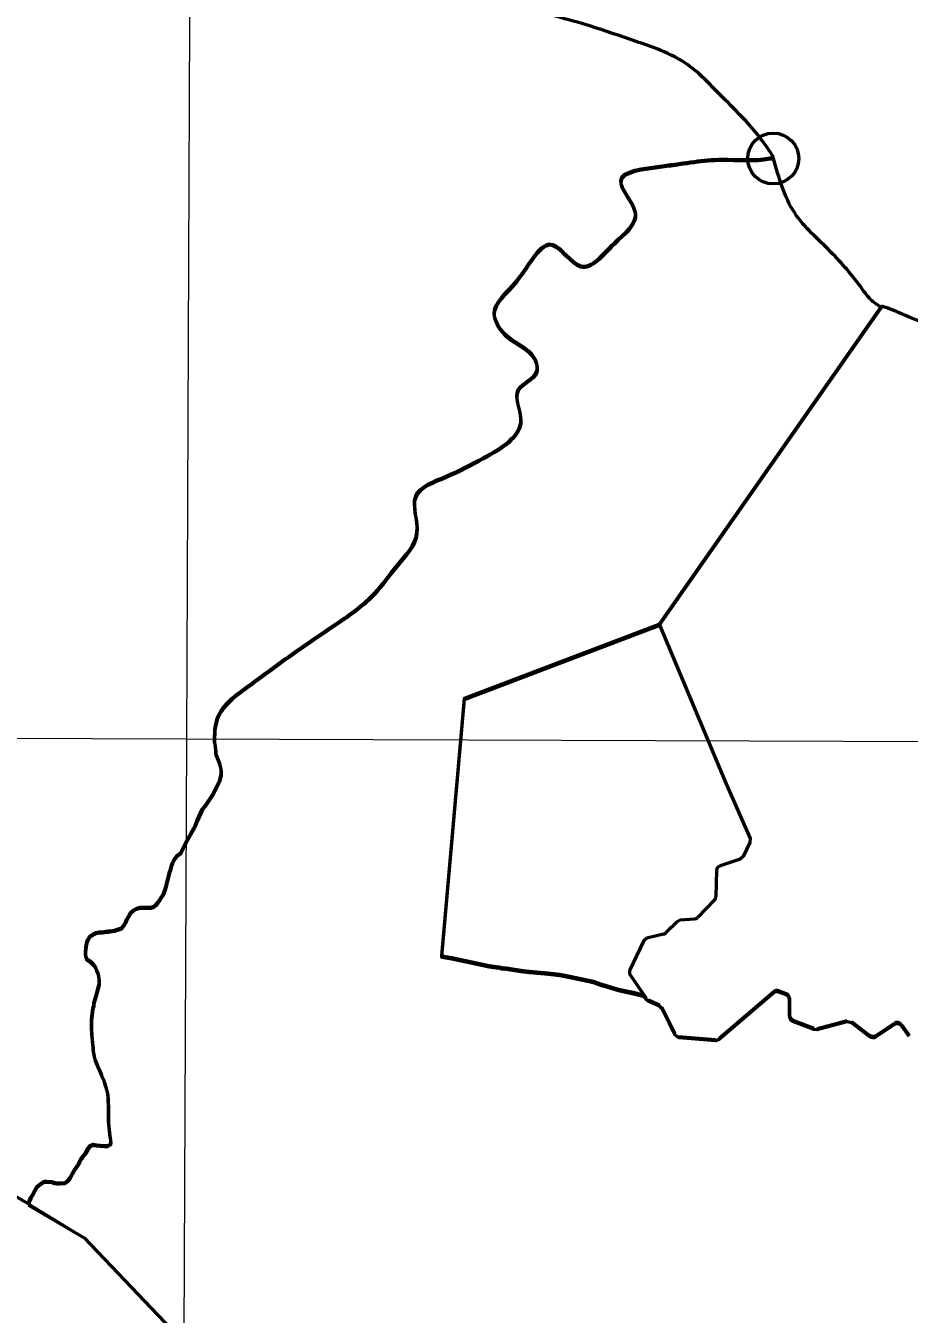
# Model space of a CAD drawing. Extents: x -1643653 to 4543381, y 1624270 to 13878484.
# Drawn here: x 807810 to 809543, y 9015081 to 9017610 of the extents above; entities that cross this region are included whole.
import ezdxf

# ---------------------------------------------------------------- set-up
doc = ezdxf.new("R2010")
doc.units = 0
doc.header["$LTSCALE"] = 200
doc.header["$PDMODE"] = 32
doc.header["$PDSIZE"] = 100
for name, color, linetype, lineweight in [('1', 7, 'Continuous', 13), ('27', 7, 'Continuous', 53), ('28', 7, 'Continuous', 53), ('29', 7, 'Continuous', 13)]:
    doc.layers.add(name, color=color, linetype=linetype, lineweight=lineweight)

msp = doc.modelspace()

# ---------------------------------------------------------------- linework, layer by layer
at = {"layer": '1'}
for p, q in [((809276.4, 9017351.8), (809275.8, 9017349.1)), ((809275.8, 9017349.1), (809276.4, 9017349.2)), ((798190.5, 9016246.4), (834959.1, 9016114))]:
    msp.add_line(p, q, dxfattribs=at)
for points in [[(808158.2, 9024186.1), (808124.6, 9016210.6), (808092.9, 9009049.8)], [(809486.8, 9017057.6), (809487.6, 9017058.7), (809488, 9017059.6)], [(806238.2, 9016188.8), (807008.5, 9016044.7), (807559.1, 9015448.6), (807814.8, 9015298)], [(807814.8, 9015298), (807924.3, 9015230.9), (808477.4, 9014650), (808962.2, 9014455.1), (809032.7, 9014437.1), (809106.7, 9014431.6), (809188.9, 9014435.4), (809240.6, 9014441), (809300.7, 9014448.7), (809358.6, 9014456.5), (809396.9, 9014462.1), (809451, 9014471.2), (809501.4, 9014481.1), (809559.6, 9014495.2), (809624.1, 9014515.1), (809690.8, 9014542), (809730.4, 9014562.1), (809823.2, 9014621), (810054.4, 9014401.6), (810573.3, 9014180)]]:
    msp.add_lwpolyline(points, dxfattribs=at)
at = {"layer": '1', "lineweight": 35}
msp.add_lwpolyline([(807814.8, 9015298), (807924.3, 9015230.9), (808477.4, 9014650), (808962.2, 9014455.1), (809032.7, 9014437.1), (809106.7, 9014431.6), (809188.9, 9014435.4), (809240.6, 9014441), (809300.7, 9014448.7), (809358.6, 9014456.5), (809396.9, 9014462.1), (809451, 9014471.2), (809501.4, 9014481.1), (809559.6, 9014495.2), (809624.1, 9014515.1), (809690.8, 9014542), (809730.4, 9014562.1), (809823.2, 9014621), (810054.4, 9014401.6), (810573.3, 9014180)], dxfattribs=at)
at = {"layer": '1', "lineweight": 25}
msp.add_spline([(814781, 9009175.5), (814787.2, 9009173.4), (814796.9, 9009173.4), (814799.4, 9009172.4), (814805.1, 9009174.5), (814805.6, 9009176.5), (814811.7, 9009179.5), (814811.7, 9009179.5), (814801.5, 9009181), (814790.7, 9009181.5), (814784.1, 9009183.1), (814777.4, 9009185.1), (814778.4, 9009175.5)], degree=3, dxfattribs=at)
at = {"layer": '1'}
for points in [[(807257.3, 9018799.7), (807351.2, 9018744.6), (807419.8, 9018706.2), (807493.2, 9018633.4), (807555.3, 9018573.4), (807618.6, 9018508.2), (807692, 9018425.3), (807708.5, 9018418.8), (807770.5, 9018346.1), (807799.3, 9018268.4), (807828.3, 9018212.3), (807870, 9018149.9), (807890.1, 9018114.2), (807940.6, 9018026.2), (807963.1, 9017963.8), (807979.3, 9017890), (807995.5, 9017823.8), (808042.2, 9017765.1), (808068.9, 9017744.7), (808136.1, 9017702.4), (808208.6, 9017674.1), (808305.3, 9017659.8), (808421.2, 9017674.5), (808477.3, 9017688.3), (808590.7, 9017682.7), (808681, 9017674.7), (808777.7, 9017651.4), (808841.2, 9017630.8), (808908.6, 9017611.5), (808997.6, 9017581.9), (809108.1, 9017533.1), (809171.5, 9017474.3), (809214.5, 9017430.9), (809274, 9017355.6), (809276.4, 9017351.8)], [(809276.4, 9017349.2), (809317.9, 9017242.2), (809388.8, 9017165.6), (809449.5, 9017094.2), (809469.7, 9017069.9), (809486.8, 9017057.6)], [(809488, 9017059.6), (809521.8, 9017046.9), (809576.5, 9017027.6), (809622.3, 9017033.7), (809686.1, 9017048.7), (809727, 9017072.7), (809914.6, 9017141.9), (810002.5, 9017147.9), (810117, 9017127.1), (810218.8, 9017105.1)]]:
    msp.add_spline(points, degree=3, dxfattribs=at)
msp.add_point((809275.8, 9017349.1), dxfattribs=at)
at = {"layer": '27', "lineweight": 13}
for p, q in [((809276.4, 9017351.8), (809275.8, 9017349.1)), ((809275.8, 9017349.1), (809276.4, 9017349.2))]:
    msp.add_line(p, q, dxfattribs=at)
msp.add_lwpolyline([(809486.8, 9017057.6), (809487.6, 9017058.7), (809488, 9017059.6)], dxfattribs=at)
for points in [[(807257.3, 9018799.7), (807351.2, 9018744.6), (807419.8, 9018706.2), (807493.2, 9018633.4), (807555.3, 9018573.4), (807618.6, 9018508.2), (807692, 9018425.3), (807708.5, 9018418.8), (807770.5, 9018346.1), (807799.3, 9018268.4), (807828.3, 9018212.3), (807870, 9018149.9), (807890.1, 9018114.2), (807940.6, 9018026.2), (807963.1, 9017963.8), (807979.3, 9017890), (807995.5, 9017823.8), (808042.2, 9017765.1), (808068.9, 9017744.7), (808136.1, 9017702.4), (808208.6, 9017674.1), (808305.3, 9017659.8), (808421.2, 9017674.5), (808477.3, 9017688.3), (808590.7, 9017682.7), (808681, 9017674.7), (808777.7, 9017651.4), (808841.2, 9017630.8), (808908.6, 9017611.5), (808997.6, 9017581.9), (809108.1, 9017533.1), (809171.5, 9017474.3), (809214.5, 9017430.9), (809274, 9017355.6), (809276.4, 9017351.8)], [(809276.4, 9017349.2), (809317.9, 9017242.2), (809388.8, 9017165.6), (809449.5, 9017094.2), (809469.7, 9017069.9), (809486.8, 9017057.6)], [(809488, 9017059.6), (809521.8, 9017046.9), (809576.5, 9017027.6), (809622.3, 9017033.7), (809686.1, 9017048.7), (809727, 9017072.7), (809914.6, 9017141.9), (810002.5, 9017147.9), (810117, 9017127.1), (810218.8, 9017105.1)]]:
    msp.add_spline(points, degree=3, dxfattribs=at)
at = {"layer": '27'}
msp.add_point((809275.8, 9017349.1), dxfattribs=at)
at = {"layer": '28'}
for p, q in [((808179.9, 9016200.8), (808180.4, 9016200.9)), ((809301.2, 9015708), (809286.9, 9015713.5)), ((809307.6, 9015665.3), (809307.6, 9015698.6)), ((809513.6, 9015649.6), (809478.6, 9015626.3)), ((809542.5, 9015626.3), (809527.1, 9015647.2)), ((807817.2, 9015302.5), (807814.8, 9015295.4))]:
    msp.add_line(p, q, dxfattribs=at)
for points in [[(808728, 9015761.2), (808718.4, 9015762.6), (808703.4, 9015765.4), (808645.3, 9015778.1), (808625.8, 9015781.3), (808626, 9015782.3), (808669.9, 9016287.7), (809052.1, 9016432.6), (809487.6, 9017056.1), (809488, 9017057)], [(806238.2, 9016188.8), (807008.5, 9016044.7), (807559.1, 9015448.6), (807814.8, 9015298), (807817.2, 9015305.1)], [(808180.4, 9016200.9), (808182.2, 9016185.1), (808182.3, 9016179.2), (808190.2, 9016159.5), (808192.7, 9016146.6), (808192.9, 9016138.1), (808190.4, 9016127.5), (808177.2, 9016100.3), (808162.9, 9016079.1), (808155.6, 9016069.9), (808145.7, 9016048.4), (808141.9, 9016037.4), (808126.6, 9016010.6)], [(808141.9, 9016040.1), (808145.7, 9016051), (808155.6, 9016072.5), (808162.9, 9016081.8), (808177.2, 9016102.9), (808190.4, 9016130.1), (808192.9, 9016140.7), (808192.7, 9016149.2), (808190.2, 9016162.1), (808182.3, 9016181.8), (808182.2, 9016187.7), (808180.4, 9016203.5), (808179.9, 9016203.4)], [(807965.8, 9015832.8), (807972.1, 9015833.3), (807978.8, 9015834), (807983.8, 9015834.7), (807997.4, 9015839.6), (808001.9, 9015845.4), (808005.9, 9015851.8), (808007.7, 9015856.8), (808011.2, 9015862.3), (808014.8, 9015869.6), (808020.8, 9015875), (808026.8, 9015878.3), (808033.8, 9015880), (808054.8, 9015879.9), (808060.8, 9015882.2), (808065, 9015885.2), (808068.2, 9015889.3), (808071.7, 9015894.3), (808074.7, 9015899), (808079, 9015905.3), (808082.3, 9015914), (808085, 9015922.8), (808086.3, 9015929), (808088.1, 9015935.7), (808089.9, 9015944), (808091.7, 9015949.5), (808093.5, 9015954.5), (808095.5, 9015962.5), (808097.5, 9015967.5), (808100.8, 9015974.5), (808106.1, 9015981.4), (808112.9, 9015986.4), (808126.6, 9016013.2), (808141.9, 9016040.1)], [(808126.6, 9016010.6), (808112.9, 9015983.8), (808106.1, 9015978.8), (808100.8, 9015971.8), (808097.5, 9015964.8), (808095.5, 9015959.8), (808093.5, 9015951.9), (808091.7, 9015946.9), (808089.9, 9015941.4), (808088.1, 9015933.1), (808086.3, 9015926.4), (808085, 9015920.2), (808082.3, 9015911.4), (808079, 9015902.7), (808074.7, 9015896.4), (808071.7, 9015891.7), (808068.2, 9015886.7), (808065, 9015882.6), (808060.8, 9015879.6), (808054.8, 9015877.2), (808033.8, 9015877.4), (808026.8, 9015875.6), (808020.8, 9015872.4), (808014.8, 9015867), (808011.2, 9015859.7), (808007.7, 9015854.2), (808005.9, 9015849.2), (808001.9, 9015842.8), (807997.4, 9015837), (807983.8, 9015832.1), (807978.8, 9015831.4), (807972.1, 9015830.6), (807965.8, 9015830.2)], [(807938.4, 9015640), (807938.5, 9015658.8), (807939, 9015665.8), (807939.5, 9015671.1), (807940.6, 9015676.3), (807941.1, 9015682.8), (807943.1, 9015687.5), (807943.4, 9015692.3), (807945.7, 9015701.5), (807947.5, 9015707.3), (807949.5, 9015715.5), (807951.3, 9015722.3), (807953.3, 9015729.3), (807953.3, 9015737.8), (807952.9, 9015743.3), (807951.7, 9015750.8), (807948.4, 9015757.3), (807946.7, 9015762.6), (807942.2, 9015768.1), (807936.5, 9015773.9), (807929.5, 9015778.9), (807926.8, 9015786.2), (807926.8, 9015792.5), (807927.1, 9015800.5), (807928.9, 9015809.2), (807930.9, 9015816), (807935, 9015823.4), (807941.5, 9015827.9), (807947.3, 9015830.4), (807953.8, 9015831.3), (807960.5, 9015831.8), (807965.8, 9015832.8)], [(807965.8, 9015830.2), (807960.5, 9015829.2), (807953.8, 9015828.7), (807947.3, 9015827.8), (807941.5, 9015825.3), (807935, 9015820.8), (807930.9, 9015813.3), (807928.9, 9015806.6), (807927.1, 9015797.8), (807926.8, 9015789.8), (807926.8, 9015783.6), (807929.5, 9015776.3), (807936.5, 9015771.3), (807942.2, 9015765.5), (807946.7, 9015760), (807948.4, 9015754.7), (807951.7, 9015748.2), (807952.9, 9015740.7), (807953.3, 9015735.2), (807953.3, 9015726.7), (807951.3, 9015719.7), (807949.5, 9015712.9), (807947.5, 9015704.7), (807945.7, 9015698.9), (807943.4, 9015689.7), (807943.1, 9015684.9), (807941.1, 9015680.2), (807940.6, 9015673.7), (807939.5, 9015668.4), (807939, 9015663.2), (807938.5, 9015656.2), (807938.4, 9015637.4)], [(808741.2, 9015759.1), (808738.3, 9015759.7), (808728, 9015761.2)], [(808756.7, 9015756.8), (808752.2, 9015757.6), (808743.6, 9015758.5), (808741.2, 9015759.1)], [(808798, 9015751.3), (808780.9, 9015753), (808756.7, 9015756.8)], [(808860.5, 9015744.4), (808857.2, 9015745), (808834.5, 9015747.7), (808798, 9015751.3)], [(808942.5, 9015724.8), (808939.7, 9015725.7), (808923.2, 9015731.4), (808879.8, 9015741), (808860.5, 9015744.4)], [(809022.9, 9015704.2), (809022.6, 9015704.2), (809004.1, 9015708.9), (808972.4, 9015715.6), (808942.5, 9015724.8)], [(809276.8, 9015711.7), (809170, 9015620.1), (809162.6, 9015617.8), (809090.9, 9015623.9), (809082.8, 9015629.5), (809071.5, 9015652.4), (809057.4, 9015681.1), (809052.5, 9015685.8), (809030.6, 9015695.6), (809026.4, 9015699.1), (809022.9, 9015704.2), (809022.9, 9015704.2)], [(809463.5, 9015626.8), (809455.1, 9015633.3), (809429.2, 9015653.2), (809420.5, 9015655), (809361.8, 9015639.5), (809355.7, 9015639.9), (809314, 9015656)], [(807817.2, 9015305.1), (807819.8, 9015311.1), (807822.5, 9015316.1), (807827.3, 9015324.6), (807831.4, 9015331.6), (807838.4, 9015337.8), (807845.7, 9015342.3), (807850.9, 9015342.5), (807860.9, 9015341.7), (807866.4, 9015339.7), (807871.4, 9015338.9), (807876.9, 9015338.8), (807886.2, 9015339.8), (807890.5, 9015343), (807896, 9015349.3), (807898.5, 9015353.5), (807901.1, 9015358.7), (807906.1, 9015366.7), (807909.6, 9015372), (807913.4, 9015377.7), (807915.4, 9015382.7), (807918.5, 9015387.2), (807921.5, 9015391.2), (807925, 9015395.9), (807927.8, 9015400.1), (807931.6, 9015407.1), (807935.6, 9015412.4), (807941.8, 9015415.1), (807948.6, 9015413.8), (807955.8, 9015412.8), (807963.8, 9015412.2), (807969.6, 9015412.2), (807975.5, 9015415.5), (807976.7, 9015420.9), (807975.7, 9015425.9), (807974.5, 9015433.4), (807973.7, 9015441.4), (807973.3, 9015446.4), (807972.3, 9015452.5), (807972.1, 9015460.5), (807971.9, 9015469), (807972, 9015490.7), (807971.3, 9015499.5), (807971, 9015504.5), (807970.6, 9015514.3), (807968.6, 9015522), (807965.9, 9015531.1), (807964.2, 9015536.6), (807962.7, 9015541.8), (807959.7, 9015547.8), (807958, 9015552.6), (807954.3, 9015561.6), (807951.3, 9015566.9), (807949.6, 9015572.2), (807945.4, 9015581.2), (807944.4, 9015586.2), (807942.9, 9015593.2), (807942, 9015600), (807941.5, 9015605.2), (807941, 9015610), (807940.5, 9015617), (807939.8, 9015623.5), (807939.3, 9015629.8), (807938.9, 9015634.8), (807938.4, 9015640)], [(807938.4, 9015637.4), (807938.9, 9015632.2), (807939.3, 9015627.2), (807939.8, 9015620.9), (807940.5, 9015614.4), (807941, 9015607.4), (807941.5, 9015602.6), (807942, 9015597.4), (807942.9, 9015590.6), (807944.4, 9015583.6), (807945.4, 9015578.6), (807949.6, 9015569.6), (807951.3, 9015564.3), (807954.3, 9015559), (807958, 9015550), (807959.7, 9015545.2), (807962.7, 9015539.2), (807964.2, 9015534), (807965.9, 9015528.4), (807968.6, 9015519.4), (807970.6, 9015511.7), (807971, 9015501.9), (807971.3, 9015496.9), (807972, 9015488.1), (807971.9, 9015466.3), (807972.1, 9015457.8), (807972.3, 9015449.8), (807973.3, 9015443.8), (807973.7, 9015438.8), (807974.5, 9015430.8), (807975.7, 9015423.3), (807976.7, 9015418.3), (807975.5, 9015412.8), (807969.6, 9015409.6), (807963.8, 9015409.6), (807955.8, 9015410.1), (807948.6, 9015411.2), (807941.8, 9015412.5), (807935.6, 9015409.7), (807931.6, 9015404.5), (807927.8, 9015397.5), (807925, 9015393.3), (807921.5, 9015388.6), (807918.5, 9015384.6), (807915.4, 9015380.1), (807913.4, 9015375.1), (807909.6, 9015369.3), (807906.1, 9015364.1), (807901.1, 9015356.1), (807898.5, 9015350.9), (807896, 9015346.6), (807890.5, 9015340.4), (807886.2, 9015337.2), (807876.9, 9015336.2), (807871.4, 9015336.3), (807866.4, 9015337), (807860.9, 9015339.1), (807850.9, 9015339.9), (807845.7, 9015339.7), (807838.4, 9015335.2), (807831.4, 9015329), (807827.3, 9015322), (807822.5, 9015313.5), (807819.8, 9015308.5), (807817.2, 9015302.5)], [(807814.8, 9015295.4), (807924.3, 9015230.9), (808477.4, 9014650), (808477.4, 9014653.7)]]:
    msp.add_lwpolyline(points, dxfattribs=at)
for centre, radius, start, end in [((809283.3, 9015704.1), 10, 68.8857, 130.6118), ((809297.6, 9015698.6), 10, 0, 68.8857), ((809317.6, 9015665.3), 10, 180, 248.8147), ((809519.1, 9015641.2), 10, 36.4557, 123.5827), ((809471.4, 9015637.1), 13, 232.4737, 303.5815)]:
    msp.add_arc(centre, radius, start, end, dxfattribs=at)
for points in [[(809276.4, 9017351.8), (809274, 9017355.6), (809214.5, 9017430.9), (809171.5, 9017474.3), (809108.1, 9017533.1), (808997.6, 9017581.9), (808908.6, 9017611.5), (808841.2, 9017630.8), (808777.7, 9017651.4), (808681, 9017674.7), (808590.7, 9017682.7), (808477.3, 9017688.3), (808421.2, 9017674.5), (808305.3, 9017659.8), (808208.6, 9017674.1), (808136.1, 9017702.4), (808068.9, 9017744.7), (808042.2, 9017765.1), (807995.5, 9017823.8), (807979.3, 9017890), (807963.1, 9017963.8), (807940.6, 9018026.2), (807890.1, 9018114.2), (807870, 9018149.9), (807828.3, 9018212.3), (807799.3, 9018268.4), (807770.5, 9018346.1), (807708.5, 9018418.8), (807692, 9018425.3), (807618.6, 9018508.2), (807555.3, 9018573.4), (807493.2, 9018633.4), (807419.8, 9018706.2), (807351.2, 9018744.6), (807257.3, 9018799.7)], [(808179.9, 9016203.4), (808185.1, 9016250.5), (808247.8, 9016315.8), (808334, 9016378.5), (808425.5, 9016441.2), (808493.4, 9016496), (808537.8, 9016550.9), (808577, 9016616.2), (808574.4, 9016686.8), (808634.5, 9016725.9), (808707.6, 9016762.5), (808780.8, 9016838.3), (808775.5, 9016895.8), (808812.1, 9016932.3), (808806.9, 9016958.5), (808754.6, 9017000.3), (808728.5, 9017044.7), (808772.9, 9017110), (808843.5, 9017180.5), (808898.3, 9017138.7), (808963.6, 9017183.1), (809005.4, 9017243.2), (808976.7, 9017305.9), (809057.7, 9017334.7), (809175.2, 9017347.7), (809269.3, 9017350.3), (809276.4, 9017351.8)], [(809276.4, 9017349.2), (809269.3, 9017347.7), (809175.2, 9017345.1), (809057.7, 9017332), (808976.7, 9017303.3), (809005.4, 9017240.6), (808963.6, 9017180.5), (808898.3, 9017136.1), (808843.5, 9017177.9), (808772.9, 9017107.4), (808728.5, 9017042.1), (808754.6, 9016997.6), (808806.9, 9016955.8), (808812.1, 9016929.7), (808775.5, 9016893.1), (808780.8, 9016835.7), (808707.6, 9016759.9), (808634.5, 9016723.3), (808574.4, 9016684.1), (808577, 9016613.6), (808537.8, 9016548.3), (808493.4, 9016493.4), (808425.5, 9016438.6), (808334, 9016375.9), (808247.8, 9016313.2), (808185.1, 9016247.8), (808179.9, 9016200.8)], [(809488, 9017057), (809469.7, 9017069.9), (809449.5, 9017094.2), (809388.8, 9017165.6), (809317.9, 9017242.2), (809276.4, 9017349.2)]]:
    msp.add_spline(points, degree=3, dxfattribs=at)
at = {"layer": '29', "lineweight": 53}
for p, q in [((809230.2, 9016007.2), (809216.5, 9015979.4)), ((809210.7, 9015974.3), (809171.5, 9015961.3)), ((809164.7, 9015952.1), (809163.2, 9015901)), ((809164.7, 9015952.1), (809163.2, 9015901)), ((809160.4, 9015894.3), (809127.4, 9015859.8)), ((809160.4, 9015894.3), (809127.4, 9015859.8)), ((809087.3, 9015851.3), (809065.1, 9015829.5)), ((809121.1, 9015856.7), (809093.4, 9015854.2)), ((809021.1, 9015813.6), (808994.5, 9015756.9)), ((809060.5, 9015826.9), (809027.8, 9015819)), ((808995.3, 9015747), (809026.4, 9015701.7)), ((808995.3, 9015747), (809022.9, 9015706.7)), ((809170, 9015622.7), (809276.8, 9015714.3)), ((809286.9, 9015716.1), (809301.2, 9015710.6)), ((809030.6, 9015698.2), (809052.5, 9015688.4)), ((809307.6, 9015701.2), (809307.6, 9015668)), ((809314, 9015658.6), (809355.7, 9015642.5)), ((809361.8, 9015642.1), (809420.5, 9015657.6)), ((809478.6, 9015628.9), (809513.6, 9015652.2)), ((809527.1, 9015649.8), (809542.5, 9015628.9)), ((809090.9, 9015626.5), (809162.6, 9015620.4))]:
    msp.add_line(p, q, dxfattribs=at)
for points in [[(809487.6, 9017058.7), (809052.1, 9016435.2), (809183, 9016123.2)], [(808626, 9015784.9), (808669.9, 9016290.3), (809052.1, 9016435.2)], [(809052.1, 9016435.2), (809183, 9016123.2), (809230.7, 9016015.1)], [(809183, 9016123.2), (809230.7, 9016015.1), (809230.2, 9016007.2), (809216.5, 9015979.4), (809210.7, 9015974.3), (809171.5, 9015961.3)], [(809121.1, 9015856.7), (809093.4, 9015854.2), (809087.3, 9015851.3), (809065.1, 9015829.5)], [(809060.5, 9015826.9), (809027.8, 9015819), (809021.1, 9015813.6), (808994.5, 9015756.9)], [(808728, 9015763.8), (808718.4, 9015765.2), (808703.4, 9015768), (808645.3, 9015780.7), (808625.8, 9015783.9)], [(808741.2, 9015761.7), (808738.3, 9015762.3), (808728, 9015763.8)], [(808756.7, 9015759.5), (808752.2, 9015760.2), (808743.6, 9015761.1), (808741.2, 9015761.7)], [(808798, 9015754), (808780.9, 9015755.7), (808756.7, 9015759.5)], [(808860.5, 9015747), (808857.2, 9015747.6), (808834.5, 9015750.3), (808798, 9015754)], [(808942.5, 9015727.5), (808939.7, 9015728.3), (808923.2, 9015734), (808879.8, 9015743.6), (808860.5, 9015747)], [(809022.9, 9015706.8), (809022.6, 9015706.8), (809004.1, 9015711.6), (808972.4, 9015718.2), (808942.5, 9015727.5)], [(809057.4, 9015683.7), (809071.5, 9015655.1), (809082.8, 9015632.1)], [(809429.2, 9015655.8), (809455.1, 9015635.9), (809463.5, 9015629.5)]]:
    msp.add_lwpolyline(points, dxfattribs=at)
for centre, radius, start, end in [((809174.7, 9015951.8), 10, 108.435, 178.2951), ((809174.7, 9015951.8), 10, 108.435, 178.2972), ((809153.2, 9015901.3), 10, 316.362, 358.2972), ((809120.2, 9015866.7), 10, 275.265, 316.362), ((809058.1, 9015836.6), 10, 283.5769, 314.5159), ((809058.1, 9015836.6), 10, 283.5769, 314.5159), ((809003.5, 9015752.7), 10, 154.8604, 214.4634), ((809283.3, 9015706.7), 10, 68.8857, 130.6118), ((809297.6, 9015701.2), 10, 0, 68.8857), ((809317.6, 9015668), 10, 180, 248.8147), ((809519.1, 9015643.8), 10, 36.4557, 123.5827), ((809471.4, 9015639.7), 13, 232.4737, 303.5815)]:
    msp.add_arc(centre, radius, start, end, dxfattribs=at)
msp.add_spline([(810218.8, 9017105.1), (810117, 9017127.1), (810002.5, 9017147.9), (809914.6, 9017141.9), (809727, 9017072.7), (809686.1, 9017048.7), (809622.3, 9017033.7), (809576.5, 9017027.6), (809521.8, 9017046.9), (809488, 9017059.6)], degree=3, dxfattribs=at)

doc.saveas('drawing.dxf')
